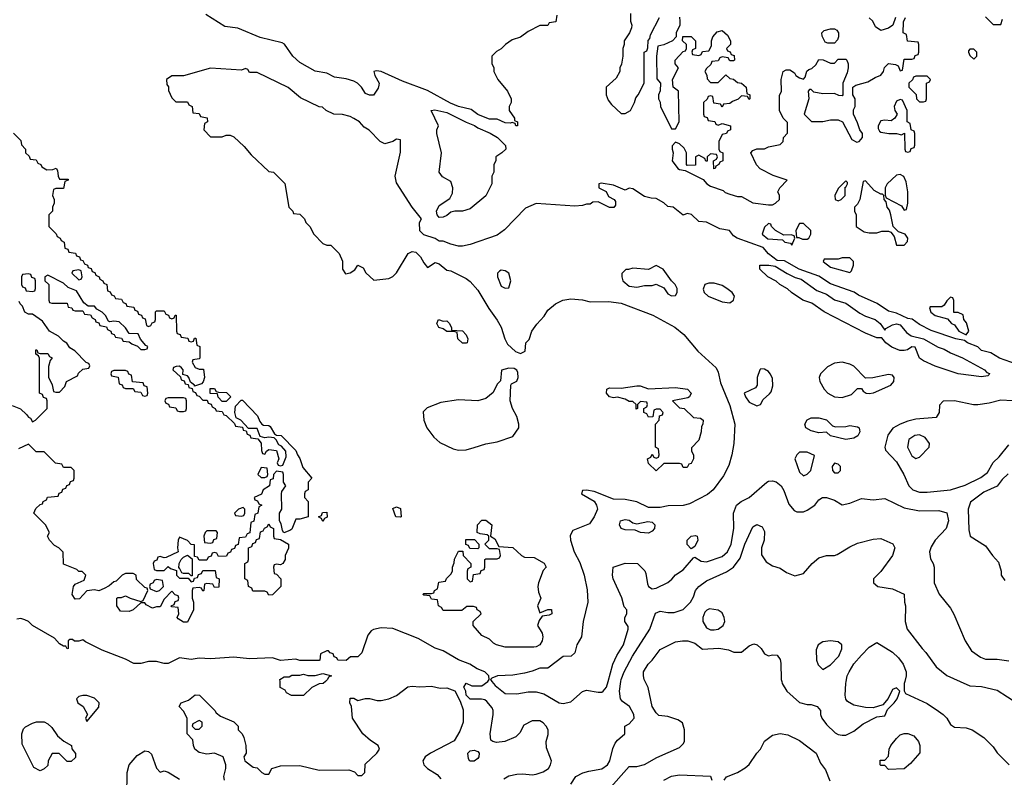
# Model space of a CAD drawing. Header units: inches. Extents: x 2348341 to 2479810, y 460419 to 613669.
# Tile 332 of 656: x 2371684 to 2376767, y 559505 to 563418. Entities that reach past the tile are written whole.
import ezdxf

# ---------------------------------------------------------------- set-up
doc = ezdxf.new("R2010")
doc.units = ezdxf.units.IN
doc.header["$MEASUREMENT"] = 0
doc.layers.add('C3575', color=7, linetype='Continuous')
doc.layers.add('C3576', color=7, linetype='Continuous')

msp = doc.modelspace()

# ---------------------------------------------------------------- linework, layer by layer
at = {"layer": 'C3575', "color": 2}
for points, elevation in [([(2372742, 559490), (2372738, 559510), (2372748, 559550), (2372748, 559570), (2372735.3, 559610), (2372690, 559629), (2372650, 559625.2), (2372610, 559634), (2372589.2, 559650), (2372581.2, 559670), (2372578, 559698), (2372548, 559730), (2372548, 559810), (2372530, 559846), (2372508, 559870), (2372518, 559890), (2372556, 559904), (2372590, 559930.6), (2372612, 559930), (2372691.3, 559850), (2372698, 559838), (2372721, 559821), (2372790, 559792), (2372812, 559770), (2372812, 559750), (2372832, 559730), (2372842, 559710), (2372851.3, 559670), (2372854, 559630), (2372842, 559610), (2372846, 559590), (2372890, 559558), (2372910, 559554), (2372934, 559530), (2372950, 559522), (2372970, 559522), (2372986, 559550), (2373030, 559564.7), (2373130, 559566.8), (2373230, 559542.8), (2373383.6, 559543.6), (2373412.7, 559532.7), (2373430, 559514), (2373450, 559514), (2373466, 559530), (2373467.3, 559572.7), (2373528.7, 559630), (2373542, 559650), (2373535.3, 559670), (2373494.8, 559694.8), (2373455.3, 559730), (2373402, 559810), (2373398, 559870), (2373388, 559890), (2373390, 559914), (2373410, 559914), (2373430, 559902), (2373470, 559912), (2373490, 559912), (2373530, 559901), (2373550, 559901), (2373590, 559910.7), (2373630, 559928), (2373687.5, 559972.5), (2373710, 559976.3), (2373750, 559972.4), (2373810, 559976.3), (2373855.1, 559964.9), (2373890, 559966.8), (2373930, 559952), (2373958.8, 559898.8), (2373974, 559854), (2373973, 559790), (2373956.7, 559743.3), (2373927.1, 559692.9), (2373804.7, 559630), (2373778, 559610), (2373766, 559590), (2373771.3, 559570), (2373790, 559551.3), (2373839.8, 559519.8), (2373858, 559498)], 102), ([(2373262.9, 560000), (2373250.9, 559989.1), (2373230, 559988.7), (2373191.6, 559968.4), (2373150, 559928), (2373088, 559928), (2373062, 559942), (2373054.6, 559954.6), (2373028.4, 559968.4), (2373028.1, 560000)], 102), ([(2374183.3, 559496.7), (2374210, 559512.7), (2374250, 559520.5), (2374282.5, 559522.5), (2374330, 559517.3), (2374350, 559520.7), (2374386.8, 559533.2), (2374414, 559550), (2374425.2, 559570), (2374429, 559590), (2374403.1, 559656.9), (2374402, 559690), (2374413.2, 559726.8), (2374412.7, 559750), (2374402.7, 559770), (2374387.2, 559787.2), (2374370, 559796), (2374330, 559796), (2374286.4, 559773.6), (2374265.8, 559734.2), (2374246, 559714), (2374189.3, 559689.3), (2374145.2, 559685.2), (2374126, 559690), (2374116.4, 559696.4), (2374112.7, 559730), (2374129, 559829), (2374128.7, 559850), (2374123.1, 559863.1), (2374096.5, 559896.5), (2374084.7, 559904.7), (2374069.1, 559909.1), (2374009, 559909), (2373988.7, 559928.7), (2373988, 559950), (2373978, 559970), (2373990, 559992), (2374018, 559978), (2374070, 559978), (2374100.4, 559999.6), (2374100.7, 560000)], 102), ([(2374122.4, 560000), (2374139.6, 559979.6), (2374190, 559938), (2374250, 559936), (2374310, 559946.8), (2374350, 559946), (2374390, 559936), (2374470, 559890.6), (2374490, 559885.5), (2374530, 559895.5), (2374590, 559947.7), (2374610, 559955.5), (2374670, 559944.9), (2374690, 559944.9), (2374697.2, 559950), (2374713.6, 559970), (2374721.6, 560000)], 102), ([(2374529, 559470), (2374555.3, 559510), (2374591.9, 559528.1), (2374622.7, 559537.3), (2374690, 559548), (2374718, 559570), (2374731.6, 559590), (2374746.5, 559653.5), (2374758.3, 559681.7), (2374770, 559697.3), (2374808.7, 559730), (2374808, 559770), (2374830, 559781), (2374856, 559810), (2374855.1, 559830), (2374833.2, 559870), (2374796, 559896), (2374785.2, 559910), (2374781.6, 559950), (2374788.4, 560000)], 98), ([(2374721.6, 559438.4), (2374830, 559561), (2374870, 559560.7), (2374910, 559570.6), (2374973.4, 559606.6), (2375090, 559658.8), (2375110, 559678), (2375116, 559690), (2375116, 559750), (2375106, 559786), (2375082.7, 559802.7), (2375030, 559819.3), (2374984, 559824), (2374970, 559838), (2374949.2, 559870), (2374929.4, 559969.4), (2374914, 560000)], 94), ([(2375618.5, 560000), (2375621, 559990), (2375644.7, 559950), (2375710, 559891), (2375750, 559881), (2375770, 559881), (2375802, 559870), (2375818, 559850), (2375818, 559830), (2375824.7, 559810), (2375850, 559778), (2375894.4, 559734.4), (2375910, 559726), (2375930, 559722.8), (2375950, 559722.8), (2375990, 559744), (2376038.9, 559781.1), (2376110, 559818), (2376150, 559822), (2376164, 559856), (2376199, 559890), (2376214, 559910), (2376222, 559930), (2376228, 559950), (2376210, 559968), (2376190, 559958), (2376167.7, 559912.3), (2376141, 559879), (2376090, 559864), (2376050, 559865.2), (2375990, 559877.2), (2375957.2, 559897.2), (2375949.3, 559909.3), (2375945.2, 559930), (2375949.5, 559990), (2375951.1, 560000)], 94), ([(2376253.5, 560000), (2376251, 559990), (2376251.1, 559951.1), (2376258, 559938), (2376370, 559886), (2376427.1, 559847.1), (2376451.3, 559830), (2376470.6, 559810.6), (2376490, 559778), (2376510, 559764.7), (2376570, 559761), (2376602, 559750), (2376662, 559710), (2376710, 559662), (2376730, 559632), (2376792, 559570)], 94), ([(2376539.2, 560000), (2376590, 559977.3), (2376650, 559974.8), (2376730, 559956), (2376890, 559852)], 98), ([(2375322, 559490), (2375332.9, 559507.1), (2375390, 559530.5), (2375430, 559553.4), (2375450, 559570.7), (2375489.4, 559630), (2375509.3, 559650), (2375530, 559691.3), (2375570, 559722), (2375610, 559731.3), (2375650, 559724.7), (2375710, 559694.8), (2375796, 559630), (2375818.8, 559578.8), (2375844.5, 559544.5), (2375867.1, 559487.1)], 90), ([(2372238, 559410), (2372239, 559530), (2372248.9, 559568.9), (2372290, 559618), (2372330, 559642), (2372350, 559638), (2372365.4, 559625.4), (2372390, 559552), (2372410, 559532), (2372430, 559538), (2372450, 559531.3), (2372510, 559494.8)], 102), ([(2375010, 559491), (2375049.4, 559510.6), (2375090, 559517.3), (2375250, 559511.3), (2375258, 559490)], 90)]:
    msp.add_lwpolyline(points, dxfattribs=dict(at, elevation=elevation))
for points, elevation in [([(2372030, 559928), (2372010, 559928), (2371990, 559922), (2371978, 559910), (2371984.7, 559890), (2372012, 559870), (2372034, 559830), (2372024.7, 559810), (2372030, 559794), (2372092.5, 559867.5), (2372095.3, 559890), (2372070, 559914)], 106), ([(2371930, 559586), (2371887.3, 559627.3), (2371852.7, 559627.3), (2371832, 559590), (2371830, 559566), (2371810, 559548), (2371790, 559538), (2371756.4, 559556.4), (2371696.4, 559676.4), (2371695.3, 559730), (2371704.7, 559755.3), (2371714.6, 559765.4), (2371750, 559784.7), (2371771.6, 559791.6), (2371810, 559792), (2371830, 559782), (2371850, 559762), (2371879.6, 559719.6), (2371911.6, 559691.6), (2371952, 559670), (2371952.7, 559652.7), (2371972.7, 559627.3), (2371972.7, 559607.3), (2371950, 559586)], 102), ([(2372610, 559798), (2372578, 559782), (2372574, 559770), (2372590, 559754), (2372610, 559754), (2372626, 559770), (2372626, 559790)], 102), ([(2376170, 559546), (2376150, 559566), (2376130, 559566), (2376126, 559570), (2376126, 559594), (2376150, 559594), (2376170, 559614), (2376173.2, 559650), (2376181.2, 559670), (2376210, 559706), (2376230, 559724.7), (2376250, 559731.3), (2376270, 559731.3), (2376299.8, 559719.8), (2376324.7, 559690), (2376331.3, 559670), (2376331.1, 559631.1), (2376283.6, 559576.4), (2376250, 559548)], 90), ([(2374008.4, 559588.4), (2374000.4, 559600.4), (2373998, 559630), (2374010, 559642), (2374030, 559644.7), (2374050, 559638), (2374056, 559630), (2374054.8, 559610), (2374050, 559602), (2374030, 559588.7)], 102)]:
    msp.add_lwpolyline(points, close=True, dxfattribs=dict(at, elevation=elevation))
at = {"layer": 'C3576', "color": 2}
for points, elevation in [([(2374458, 563442), (2374452.7, 563407.3), (2374418, 563402), (2374410, 563388), (2374370, 563388), (2374310, 563358), (2374270, 563328.7), (2374226.4, 563313.6), (2374192, 563290), (2374170, 563268), (2374145.4, 563254.6), (2374122, 563230), (2374122, 563190), (2374131.6, 563171.6), (2374132, 563150), (2374152, 563110), (2374202, 563050), (2374222, 563010), (2374222, 562990), (2374212, 562970), (2374212, 562950), (2374238, 562910), (2374238, 562898), (2374254, 562890), (2374254, 562870), (2374246, 562870), (2374242, 562882), (2374227.3, 562887.3), (2374216.9, 562883.1), (2374190, 562886), (2374150, 562905.2), (2374110, 562905.1), (2374095.3, 562910), (2374050, 562929.3), (2374015.4, 562955.4), (2373949.6, 562969.6), (2373907.6, 562987.6), (2373790, 563052.3), (2373660.5, 563100.5), (2373550, 563151.5), (2373525.8, 563154.2), (2373512, 563150), (2373517.3, 563130), (2373540.7, 563090), (2373539.1, 563080.9), (2373534.4, 563065.6), (2373510.7, 563029.3), (2373490, 563028.7), (2373470, 563038), (2373449.2, 563070), (2373429, 563090), (2373410, 563100.9), (2373370, 563112.7), (2373310, 563122), (2373270, 563142.9), (2373210, 563152.3), (2373130, 563197), (2373094.5, 563230), (2373051.2, 563291.2), (2373039.1, 563299.1), (2372925.6, 563325.6), (2372810, 563374), (2372742.9, 563382.9), (2372645.6, 563445.6)], 98), ([(2374838, 563450), (2374838, 563410), (2374844.7, 563390), (2374843.6, 563376.4), (2374832, 563350), (2374804.7, 563310), (2374804.7, 563290), (2374798, 563270), (2374798, 563230), (2374791.6, 563188.4), (2374782, 563170), (2374782, 563150), (2374763.6, 563116.4), (2374712, 563070), (2374712, 563030), (2374722, 563002), (2374739.6, 562979.6), (2374790, 562934), (2374810, 562934), (2374838, 562950), (2374858, 562990), (2374864.7, 563015.3), (2374878, 563030), (2374908, 563090), (2374908, 563250), (2374922, 563258), (2374927.3, 563272.7), (2374928.4, 563311.6), (2374938, 563322), (2374940.4, 563339.6), (2374988, 563430)], 102), ([(2375090.9, 563430.9), (2375092, 563410), (2375092, 563390), (2375074, 563350), (2375074, 563330), (2375054, 563310), (2375010, 563288), (2374978, 563282), (2374972, 563230), (2374972.7, 563112.7), (2374992, 563090), (2374991.6, 563051.6), (2374982, 563030), (2374982, 563010), (2374991.6, 562991.6), (2374992, 562970), (2375050, 562854), (2375070, 562854), (2375088.4, 562891.6), (2375086, 563050), (2375058, 563070), (2375054, 563110), (2375086, 563170), (2375068, 563190), (2375068, 563210), (2375110, 563254), (2375122, 563258), (2375126, 563270), (2375126, 563290), (2375106, 563310), (2375108, 563332), (2375151.6, 563331.6), (2375174, 563310), (2375174, 563270), (2375158, 563262), (2375154, 563250), (2375158, 563238), (2375190, 563234), (2375202, 563238), (2375210, 563254), (2375242, 563258), (2375256.4, 563283.6), (2375255.3, 563310), (2375262, 563330), (2375284.7, 563355.3), (2375310, 563362), (2375338, 563338), (2375354, 563310), (2375354, 563290), (2375334, 563270), (2375338, 563258), (2375352.7, 563252.7), (2375358, 563238), (2375372.7, 563232.7), (2375374, 563210), (2375370, 563206), (2375350, 563206), (2375342, 563222), (2375310, 563226), (2375298, 563222), (2375290, 563206), (2375258, 563202), (2375252.7, 563187.3), (2375230, 563166), (2375222, 563150), (2375231.6, 563131.6), (2375232.7, 563112.7), (2375250, 563094), (2375290, 563094), (2375330, 563134), (2375350, 563114), (2375370, 563112), (2375390, 563094), (2375411.1, 563091.1), (2375434, 563070), (2375438, 563038), (2375454, 563030), (2375454, 563010), (2375450, 563006), (2375442, 563022), (2375410, 563026), (2375392.7, 563007.3), (2375363.6, 562996.4), (2375350, 562986), (2375318, 562982), (2375310, 562966), (2375302, 562982), (2375267.3, 562987.3), (2375262, 563022), (2375250, 563026), (2375238, 563022), (2375232.7, 563007.3), (2375214, 562990), (2375214, 562930), (2375218, 562918), (2375232.7, 562912.7), (2375238, 562898), (2375272.7, 562892.7), (2375278, 562878), (2375290, 562874), (2375310, 562882), (2375354, 562870), (2375354, 562850), (2375338, 562842), (2375334, 562830), (2375310, 562826), (2375294, 562790), (2375294, 562750), (2375298, 562738), (2375314, 562730), (2375314, 562690), (2375298, 562682), (2375294, 562670), (2375278, 562662), (2375274, 562650), (2375267.3, 562647.3), (2375266, 562690), (2375282, 562698), (2375286, 562710), (2375282, 562722), (2375250, 562726), (2375234, 562710), (2375232.7, 562687.3), (2375227.3, 562687.3), (2375222, 562702), (2375190, 562718), (2375174, 562710), (2375172.7, 562667.3), (2375130, 562666), (2375126, 562670), (2375126, 562730), (2375115.3, 562755.3), (2375090, 562778), (2375070, 562786), (2375052.7, 562767.3), (2375052, 562750), (2375058, 562730), (2375052, 562690), (2375082, 562650), (2375090, 562644.7), (2375119.6, 562639.6), (2375212.7, 562592.7), (2375232, 562570), (2375250, 562558), (2375316, 562536), (2375326.4, 562526.4), (2375350, 562518), (2375390, 562506), (2375410, 562504.7), (2375470, 562472), (2375550, 562462), (2375570, 562462), (2375586, 562470), (2375606, 562490), (2375606, 562510), (2375598, 562530), (2375608, 562550), (2375646, 562590), (2375573.6, 562613.6), (2375507.3, 562647.3), (2375488.4, 562668.4), (2375458, 562730), (2375470, 562742), (2375490, 562752), (2375530, 562752), (2375550, 562762), (2375610, 562774), (2375626, 562790), (2375628, 562810), (2375647.3, 562832.7), (2375647.3, 562887.3), (2375626, 562910), (2375606, 562950), (2375607.3, 563027.3), (2375618, 563050), (2375615.3, 563110), (2375626, 563150), (2375640.4, 563159.6), (2375659.6, 563159.6), (2375683.6, 563143.6), (2375692, 563130), (2375710, 563118), (2375730, 563112), (2375739, 563121), (2375748, 563152), (2375758, 563162), (2375773.6, 563166.4), (2375794.6, 563185.4), (2375810, 563212), (2375831.6, 563211.6), (2375870, 563194), (2375890, 563194), (2375910, 563214), (2375950, 563214), (2375954, 563210), (2375962, 563190), (2375962, 563170), (2375956.9, 563143.1), (2375934, 563090), (2375934, 563030), (2375930, 563026), (2375912.7, 563027.3), (2375890, 563038), (2375830, 563035.3), (2375784, 563044), (2375770, 563058), (2375762, 563058), (2375754, 563050), (2375758, 563010), (2375734, 562930), (2375772.7, 562892.7), (2375830, 562892), (2375870, 562902), (2375910, 562902), (2375931.3, 562891.3), (2375979.6, 562799.6), (2376005.4, 562785.4), (2376018, 562790), (2376035.3, 562810), (2376035.3, 562830), (2376022, 562850), (2376010, 562886), (2375988, 562930), (2375988, 562952), (2375998, 562970), (2375998, 563010), (2375986, 563030), (2375986, 563070), (2376000.4, 563079.6), (2376063.1, 563096.9), (2376100.2, 563119.8), (2376130, 563131.3), (2376144, 563150), (2376149.1, 563170.9), (2376170, 563191.3), (2376206.4, 563186.4), (2376219.8, 563179.8), (2376230, 563154), (2376242, 563158), (2376250, 563214), (2376290, 563214), (2376302, 563218), (2376307.3, 563232.7), (2376322, 563238), (2376326, 563250), (2376326, 563290), (2376322, 563302), (2376267.3, 563307.3), (2376262, 563342), (2376246, 563350), (2376247.3, 563407.3), (2376258, 563430)], 102), ([(2376206, 563430), (2376192, 563390), (2376170, 563374), (2376130, 563362), (2376102, 563382), (2376088.7, 563410), (2376070, 563428.7)], 102), ([(2376670, 563434), (2376710, 563394), (2376750, 563394), (2376758, 563422)], 102), ([(2376830, 561639.3), (2376742, 561670), (2376698.4, 561698.4), (2376650, 561709.4), (2376630, 561729.2), (2376578, 561750), (2376562, 561762), (2376518, 561770), (2376390, 561812.3), (2376330, 561843.7), (2376291.5, 561871.5), (2376270, 561874.5), (2376210, 561902.7), (2376170, 561913.2), (2376111.9, 561951.9), (2376015.5, 561995.5), (2375991.7, 562011.7), (2375870, 562054), (2375810, 562093.2), (2375709, 562129), (2375632.5, 562172.5), (2375595.3, 562175.3), (2375549.2, 562209.2), (2375522, 562242), (2375389.1, 562289.1), (2375370, 562302), (2375349.1, 562329.1), (2375298, 562338), (2375230, 562373.2), (2375190, 562375.3), (2375152.3, 562412.3), (2375130, 562417.2), (2375109.2, 562409.2), (2375058, 562450), (2375030, 562454), (2375010, 562473.2), (2374970, 562495.3), (2374943.6, 562496.4), (2374910, 562506), (2374850, 562545.2), (2374830, 562548.7), (2374810, 562538), (2374750, 562564), (2374685.4, 562574.6), (2374674, 562570), (2374674, 562550), (2374711.1, 562531.1), (2374724.7, 562504.7), (2374754, 562490), (2374759.6, 562479.6), (2374759.6, 562460.4), (2374751.6, 562448.4), (2374730, 562448), (2374670, 562478), (2374643.6, 562476.4), (2374630, 562466), (2374610, 562466), (2374590, 562458), (2374550, 562455.3), (2374350, 562469.3), (2374295.9, 562444.1), (2374187.5, 562332.5), (2374150, 562305.2), (2374010, 562257.2), (2373970, 562249), (2373950, 562249), (2373910, 562259), (2373870, 562275.3), (2373850, 562275.3), (2373830, 562288.7), (2373770, 562308), (2373750, 562328), (2373748, 562370), (2373758, 562390), (2373709.6, 562449.6), (2373630, 562575.3), (2373622.9, 562610), (2373650, 562734), (2373650, 562798), (2373630, 562802), (2373610.7, 562789.3), (2373570, 562778), (2373546, 562790), (2373488.4, 562848.4), (2373463.1, 562863.1), (2373438, 562890), (2373410, 562908), (2373390, 562918), (2373350, 562928), (2373306, 562930), (2373266, 562950), (2373247.3, 562967.3), (2373230, 562968), (2373134.6, 563014.6), (2373070, 563068), (2372910, 563146), (2372870, 563146), (2372862, 563162), (2372850, 563166), (2372830, 563158), (2372670, 563168.7), (2372530, 563128), (2372470, 563128), (2372442, 563110), (2372443.6, 563083.6), (2372451.6, 563071.6), (2372452.7, 563052.7), (2372470, 563014), (2372490, 562994), (2372550, 562994), (2372558, 562978), (2372574, 562970), (2372578, 562938), (2372610, 562934), (2372618, 562918), (2372652, 562912), (2372654, 562890), (2372638, 562882), (2372634, 562850), (2372670, 562814), (2372730, 562814), (2372750, 562822), (2372770, 562822), (2372790, 562814), (2372843.6, 562763.6), (2372879.6, 562719.6), (2372970, 562634), (2372994, 562630), (2373052.7, 562572.7), (2373074, 562450), (2373094, 562430), (2373098, 562418), (2373130, 562414), (2373154, 562390), (2373162, 562370), (2373182, 562350), (2373202, 562310), (2373250, 562262), (2373270, 562254), (2373290, 562254), (2373334, 562210), (2373351.1, 562171.1), (2373351.3, 562130), (2373366, 562106), (2373390, 562111.3), (2373413.6, 562126.4), (2373430, 562151.3), (2373456.9, 562136.9), (2373471.6, 562111.6), (2373512.7, 562072.7), (2373590, 562081), (2373610, 562091.3), (2373630, 562111.3), (2373690, 562211.3), (2373710, 562221), (2373730, 562218), (2373753.7, 562193.7), (2373770, 562162), (2373790, 562138), (2373830, 562164.7), (2373850, 562158), (2373890, 562124.7), (2373910, 562121), (2373990, 562081), (2374010, 562066), (2374050, 562021), (2374106.9, 561926.9), (2374150, 561866), (2374170.5, 561830), (2374188.2, 561770), (2374203.1, 561743.1), (2374244.7, 561704.7), (2374270, 561694), (2374293.6, 561706.4), (2374298, 561750), (2374313.6, 561766.4), (2374328.7, 561810), (2374353.6, 561846.4), (2374392.5, 561887.5), (2374410, 561918), (2374450, 561951), (2374488, 561970), (2374530, 561977.3), (2374590, 561970.7), (2374630, 561960.7), (2374723.5, 561963.5), (2374790, 561953.4), (2374952.1, 561892.1), (2375066.8, 561830), (2375112.5, 561792.5), (2375185.7, 561705.7), (2375280.3, 561620.3), (2375290, 561598), (2375302, 561542), (2375350, 561426), (2375376, 561330), (2375370.4, 561230), (2375360.4, 561170), (2375344.8, 561115.2), (2375317.5, 561062.5), (2375263.8, 560990), (2375234.5, 560965.5), (2375142.8, 560917.2), (2375110, 560908.3), (2375032.4, 560907.6), (2374990, 560899.5), (2374930, 560899.5), (2374870, 560927.6), (2374810, 560939.6), (2374750, 560942), (2374650, 560982), (2374610, 560988), (2374590, 560986), (2374584.7, 560970), (2374650.7, 560930.7), (2374662.8, 560910), (2374666.8, 560890), (2374650.7, 560850), (2374625.8, 560814.2), (2374539.6, 560780.4), (2374526, 560754), (2374527.3, 560730), (2374547.3, 560670), (2374575.2, 560615.2), (2374598.8, 560550), (2374613.7, 560473.7), (2374617.3, 560410), (2374594, 560310), (2374584.7, 560230), (2374561, 560190), (2374550, 560148.7), (2374531.3, 560130), (2374490, 560128.7), (2374410.7, 560069.3), (2374370, 560069.2), (2374330, 560052.7), (2374290, 560043.7), (2374230, 560033.2), (2374151.3, 560028.7), (2374122, 560018), (2374114, 560010), (2374122.4, 560000)], 102), ([(2371652.7, 562832.7), (2371690, 562794), (2371692.7, 562772.7), (2371714, 562750), (2371714, 562730), (2371732.7, 562712.7), (2371738, 562698), (2371770, 562694), (2371778, 562678), (2371794, 562670), (2371798, 562658), (2371823.6, 562643.6), (2371855.3, 562644.7), (2371872, 562652), (2371879.6, 562639.6), (2371882, 562610), (2371890, 562594), (2371934, 562594), (2371934, 562590), (2371918, 562582), (2371910, 562546), (2371870, 562546), (2371858, 562542), (2371854, 562510), (2371862, 562490), (2371862, 562470), (2371854, 562450), (2371854, 562430), (2371834, 562410), (2371834, 562350), (2371872.7, 562312.7), (2371878, 562298), (2371894, 562290), (2371898, 562278), (2371914, 562270), (2371918, 562238), (2371932.7, 562232.7), (2371938, 562218), (2371972.7, 562212.7), (2371978, 562198), (2371992.7, 562192.7), (2371998, 562178), (2372010, 562174), (2372018, 562158), (2372034, 562150), (2372038, 562138), (2372052.7, 562132.7), (2372058, 562118), (2372072.7, 562112.7), (2372078, 562098), (2372094, 562090), (2372098, 562078), (2372114, 562070), (2372118, 562058), (2372134, 562050), (2372138, 562018), (2372152, 562012), (2372158, 561998), (2372172.7, 561992.7), (2372178, 561978), (2372210, 561974), (2372218, 561958), (2372232.7, 561952.7), (2372238, 561938), (2372272.7, 561932.7), (2372278, 561918), (2372292.7, 561912.7), (2372298, 561898), (2372312.7, 561892.7), (2372318, 561878), (2372332.7, 561872.7), (2372338, 561838), (2372350, 561834), (2372362, 561838), (2372367.3, 561852.7), (2372382, 561858), (2372386, 561870), (2372386, 561910), (2372390, 561914), (2372430, 561914), (2372438, 561898), (2372452.7, 561892.7), (2372458, 561878), (2372470, 561874), (2372482, 561878), (2372487.3, 561892.7), (2372492.7, 561892.7), (2372494, 561810), (2372498, 561798), (2372512.7, 561792.7), (2372518, 561778), (2372552.7, 561772.7), (2372558, 561758), (2372570, 561754), (2372582, 561758), (2372587.3, 561772.7), (2372592.7, 561772.7), (2372598, 561738), (2372614, 561730), (2372614, 561670), (2372610, 561666), (2372578, 561662), (2372574, 561650), (2372590, 561622), (2372610, 561614), (2372632.7, 561612.7), (2372638, 561570), (2372632, 561548), (2372622, 561538), (2372586, 561526), (2372586, 561530), (2372566, 561546), (2372558, 561570), (2372550, 561578), (2372526, 561586), (2372528, 561610), (2372520.4, 561620.4), (2372510, 561628), (2372492.7, 561627.3), (2372478, 561622), (2372474, 561610), (2372514, 561574), (2372518, 561558), (2372532.7, 561552.7), (2372538, 561538), (2372554, 561534), (2372558, 561518), (2372574, 561514), (2372578, 561498), (2372592, 561492), (2372598, 561478), (2372610, 561474), (2372630, 561454), (2372652.7, 561452.7), (2372658, 561438), (2372672, 561432), (2372678, 561418), (2372694, 561410), (2372698, 561398), (2372730, 561394), (2372738, 561378), (2372750, 561374), (2372792.7, 561332.7), (2372798, 561318), (2372834, 561314), (2372838, 561298), (2372854, 561294), (2372858, 561278), (2372872.7, 561272.7), (2372878, 561258), (2372914, 561254), (2372931.6, 561231.6), (2372932.7, 561192.7), (2372938, 561178), (2372950, 561174), (2372958, 561190), (2372970, 561198), (2373010, 561194), (2373022, 561150), (2373014, 561130), (2373018, 561118), (2373030, 561114), (2373042, 561118), (2373060.4, 561159.6), (2373058, 561190), (2373035.3, 561215.3), (2373022, 561222), (2373008.4, 561248.4), (2372998, 561258), (2372970, 561262), (2372950, 561258), (2372926, 561266), (2372910, 561306), (2372866, 561306), (2372826, 561350), (2372802, 561362), (2372795.3, 561390), (2372798, 561422), (2372827.3, 561452.7), (2372834, 561454), (2372912.7, 561372.7), (2372923.6, 561343.6), (2372934, 561330), (2372943.6, 561323.6), (2372970, 561322), (2372976.9, 561316.9), (2372999.6, 561279.6), (2373010, 561272), (2373034, 561270), (2373110, 561194), (2373118, 561170), (2373131, 561151), (2373146, 561106), (2373192, 561050), (2373174, 561030), (2373174, 560990), (2373158, 560982), (2373154, 560970), (2373154, 560950), (2373174, 560930), (2373174, 560850), (2373130, 560838), (2373110, 560838), (2373090, 560786), (2373079.6, 560780.4), (2373047.3, 560767.3), (2373040.4, 560780.4), (2373034.6, 560814.6), (2373026, 560830), (2373026, 560870), (2373038, 560890), (2373035.3, 560970), (2373038, 560982), (2373058, 561010), (2373046, 561030), (2373046, 561070), (2373042, 561082), (2373010, 561086), (2372994, 561070), (2372992.7, 561047.3), (2372978, 561042), (2372974, 561010), (2372942, 560990), (2372932.7, 560967.3), (2372894, 560950), (2372898, 560938), (2372912.7, 560932.7), (2372918, 560918), (2372934, 560910), (2372918, 560902), (2372914, 560870), (2372898, 560862), (2372892.7, 560827.3), (2372878, 560822), (2372872.7, 560767.3), (2372858, 560762), (2372850, 560746), (2372818, 560742), (2372812.7, 560707.3), (2372798, 560702), (2372792.7, 560687.3), (2372778, 560682), (2372772.7, 560667.3), (2372758, 560662), (2372752.7, 560647.3), (2372710, 560646), (2372702, 560662), (2372690, 560666), (2372678, 560662), (2372672.7, 560647.3), (2372658, 560642), (2372650, 560626), (2372610, 560626), (2372602, 560642), (2372586, 560646), (2372586, 560706), (2372570, 560708), (2372550, 560728), (2372510, 560746), (2372502, 560730), (2372498.8, 560690), (2372502, 560670), (2372439.6, 560640.4), (2372430, 560638), (2372410, 560646), (2372398, 560642), (2372392.7, 560627.3), (2372378, 560622), (2372374, 560610), (2372378, 560578), (2372390, 560574), (2372430, 560574), (2372450, 560594), (2372463.6, 560583.6), (2372494, 560574), (2372494, 560550), (2372510, 560534), (2372554, 560534), (2372570, 560514), (2372582, 560518), (2372586, 560534), (2372602, 560538), (2372607.3, 560552.7), (2372622, 560558), (2372630, 560574), (2372692.7, 560572.7), (2372698, 560538), (2372714, 560530), (2372712.7, 560487.3), (2372690, 560486), (2372682, 560502), (2372650, 560506), (2372638, 560502), (2372634, 560470), (2372630, 560466), (2372622, 560482), (2372610, 560486), (2372578, 560482), (2372574, 560470), (2372574, 560430), (2372582, 560410), (2372582, 560370), (2372550, 560306), (2372530, 560306), (2372503.1, 560323.1), (2372498, 560330), (2372506, 560350), (2372502, 560382), (2372470, 560386), (2372466, 560390), (2372482, 560398), (2372487.3, 560412.7), (2372502, 560418), (2372506, 560430), (2372502, 560442), (2372487.3, 560447.3), (2372470, 560466), (2372430, 560426), (2372410, 560386), (2372390, 560386), (2372370, 560378), (2372336.4, 560396.4), (2372330, 560406), (2372310, 560406), (2372270.7, 560369.3), (2372250, 560362), (2372204, 560364), (2372186, 560390), (2372186, 560430), (2372190, 560434), (2372210, 560434), (2372230, 560442), (2372254, 560430), (2372310, 560414), (2372322, 560418), (2372346, 560470), (2372342, 560482), (2372330, 560486), (2372287.3, 560527.3), (2372286, 560550), (2372270, 560558), (2372230, 560558), (2372214, 560550), (2372182, 560518), (2372170, 560515.3), (2372145.4, 560494.6), (2372119.6, 560480.4), (2372092, 560468), (2372070, 560473.2), (2372030, 560468.7), (2371992.7, 560427.3), (2371970, 560426), (2371955.3, 560450), (2371962, 560490), (2371970, 560502), (2372016.5, 560523.5), (2372026, 560550), (2372007.3, 560567.3), (2371990, 560568), (2371979, 560579), (2371910, 560606), (2371908, 560668), (2371886, 560690), (2371863.1, 560703.1), (2371838, 560730), (2371828, 560750), (2371838, 560770), (2371818, 560810), (2371758, 560870), (2371767.3, 560892.7), (2371790, 560914), (2371802, 560918), (2371806, 560930), (2371822, 560938), (2371827.3, 560952.7), (2371882, 560958), (2371887.3, 560972.7), (2371902, 560978), (2371907.3, 560992.7), (2371922, 560998), (2371927.3, 561012.7), (2371942, 561018), (2371947.3, 561032.7), (2371962, 561038), (2371966, 561050), (2371966, 561090), (2371950, 561106), (2371910, 561106), (2371902, 561122), (2371868.4, 561128.4), (2371810, 561186), (2371770, 561186), (2371730, 561226), (2371678.5, 561201.5)], 98), ([(2371646, 561426), (2371688.2, 561408.2), (2371719.8, 561379.8), (2371730, 561364.7), (2371739.8, 561359.8), (2371750, 561342), (2371766, 561350), (2371826, 561410), (2371826, 561450), (2371822, 561462), (2371807.3, 561467.3), (2371802, 561482), (2371786, 561490), (2371786, 561670), (2371782, 561682), (2371768, 561690), (2371767.3, 561712.7), (2371772.7, 561712.7), (2371778, 561698), (2371790, 561694), (2371830, 561694), (2371838, 561678), (2371851.6, 561671.6), (2371842, 561658), (2371832.7, 561627.3), (2371832.7, 561572.7), (2371851.6, 561531.6), (2371858, 561498), (2371870, 561494), (2371890, 561494), (2371916.4, 561523.6), (2371926, 561550), (2371982, 561578), (2371987.3, 561592.7), (2372010, 561614), (2372042, 561618), (2372046, 561630), (2372042, 561642), (2372027.3, 561647.3), (2371968.4, 561708.4), (2371943.1, 561723.1), (2371928.4, 561748.4), (2371910, 561758), (2371884, 561784), (2371838, 561810), (2371802, 561862), (2371750, 561898), (2371730, 561898), (2371710, 561908), (2371698, 561938), (2371686, 561950), (2371682, 561962)], 98), ([(2376810, 561449), (2376750, 561453.2), (2376690, 561437.2), (2376630, 561429), (2376609.1, 561429.1), (2376510, 561449), (2376452, 561448), (2376432.7, 561427.3), (2376431.1, 561388.9), (2376416, 561364), (2376310, 561354.5), (2376270, 561345.1), (2376230.3, 561329.7), (2376192.2, 561307.8), (2376166.9, 561273.1), (2376150.9, 561210.9), (2376154.8, 561194.8), (2376210, 561134.8), (2376248, 561070), (2376274, 561010), (2376296, 560990), (2376330, 560978), (2376370, 560978), (2376490, 560990.5), (2376565.8, 561014.2), (2376646.3, 561053.7), (2376680.2, 561079.8), (2376710, 561131.3), (2376740.2, 561159.8), (2376790, 561222)], 106), ([(2376787.9, 561072.1), (2376756.8, 561043.2), (2376730, 561009.2), (2376661.6, 560978.4), (2376593, 560927), (2376581.6, 560890), (2376584, 560784), (2376591, 560751), (2376670, 560701), (2376706, 560650), (2376736.8, 560616.8), (2376751.3, 560570), (2376752, 560550), (2376770, 560522)], 106), ([(2374721.6, 560000), (2374745.6, 560090), (2374766.6, 560133.4), (2374802, 560190), (2374826, 560270), (2374824.7, 560284.7), (2374808.7, 560310), (2374808.7, 560330), (2374818, 560350), (2374818, 560370), (2374805.2, 560385.2), (2374792.5, 560432.5), (2374748.7, 560530), (2374744, 560550), (2374748, 560590), (2374810, 560611.3), (2374874, 560610), (2374910.9, 560570.9), (2374917.3, 560557.3), (2374924.5, 560504.5), (2374930.8, 560490.8), (2374950, 560478), (2374970, 560482.8), (2375030, 560510.8), (2375051.7, 560528.3), (2375069.4, 560550.6), (2375110, 560576), (2375162, 560638), (2375170, 560642), (2375202, 560622), (2375230, 560617.3), (2375310, 560646), (2375338.4, 560670), (2375356.9, 560710), (2375371.6, 560790), (2375369.6, 560870), (2375385.1, 560910), (2375409.2, 560930), (2375450, 560950.7), (2375542, 561030), (2375550, 561034.8), (2375570, 561036), (2375590, 561030.7), (2375615.5, 561010), (2375630, 560986), (2375655.3, 560915.3), (2375682.4, 560882.4), (2375695.9, 560875.9), (2375730, 560876.3), (2375750, 560884.9), (2375789.6, 560910.4), (2375810, 560938), (2375828, 560950), (2375850, 560950.8), (2375890, 560936), (2375930, 560912), (2375970, 560921), (2376030, 560944.7), (2376090, 560938), (2376150, 560944.7), (2376250, 560896.3), (2376330, 560882), (2376430, 560884), (2376470.5, 560870.5), (2376478.8, 560830), (2376466.8, 560790), (2376410.7, 560730), (2376390, 560695.3), (2376382, 560670), (2376386.8, 560633.2), (2376400.7, 560610), (2376404.9, 560590), (2376405.5, 560510), (2376430.5, 560450.5), (2376490, 560378), (2376507.5, 560347.5), (2376564.7, 560210), (2376598, 560158), (2376645.2, 560125.2), (2376670, 560114.8), (2376730, 560116), (2376790, 560106)], 102), ([(2374788.4, 560000), (2374789.7, 560010.3), (2374805.6, 560050), (2374847.8, 560130), (2374938, 560270), (2374967.5, 560352.5), (2374990, 560364), (2375030, 560356), (2375063.1, 560356.9), (2375110, 560372), (2375148, 560410), (2375163.1, 560436.9), (2375174, 560470), (2375190, 560490.8), (2375230, 560519.1), (2375333.1, 560566.9), (2375369.6, 560590.4), (2375403.5, 560636.5), (2375427.3, 560710), (2375470, 560798), (2375490, 560811), (2375518, 560798), (2375530, 560774), (2375527.3, 560730), (2375514, 560690), (2375514.4, 560654.4), (2375537.3, 560617.3), (2375570, 560597.3), (2375610, 560586), (2375643.5, 560563.5), (2375686.4, 560546.4), (2375730, 560558), (2375775.3, 560610), (2375810, 560638), (2375849.1, 560650.9), (2375890, 560651), (2375904.7, 560655.3), (2375970, 560696), (2376010, 560714.8), (2376090, 560736), (2376130, 560738), (2376191.1, 560711.1), (2376202, 560690), (2376191, 560650), (2376130, 560568), (2376092, 560530), (2376092, 560510), (2376114, 560490), (2376190, 560478), (2376250.9, 560450.9), (2376252, 560410), (2376258, 560390), (2376256, 560310), (2376266, 560270), (2376342.8, 560170), (2376362.8, 560150), (2376415.3, 560075.3), (2376470.6, 560030.6), (2376539.2, 560000)], 98), ([(2374100.7, 560000), (2374108, 560010), (2374106, 560030), (2374086, 560050), (2374046, 560066), (2374008, 560090), (2373950, 560112.3), (2373870, 560158), (2373830, 560172), (2373742, 560222), (2373610, 560274), (2373550, 560277), (2373510.7, 560269.3), (2373498, 560262), (2373481.1, 560238.9), (2373450, 560148.7), (2373430, 560128), (2373392.7, 560127.3), (2373368.9, 560108.9), (2373326, 560110), (2373322, 560122), (2373307.3, 560127.3), (2373302, 560142), (2373287.3, 560147.3), (2373278, 560158), (2373270, 560158), (2373238, 560142), (2373234, 560110), (2373230, 560108), (2373130, 560108), (2373110, 560115.3), (2373030, 560108.7), (2372990, 560122), (2372870, 560117.2), (2372790, 560125.1), (2372670, 560117), (2372610, 560120.7), (2372570, 560113.2), (2372510, 560122.7), (2372450, 560093.2), (2372430, 560093.2), (2372390, 560102.7), (2372350, 560102.7), (2372310, 560093.2), (2372273.6, 560093.6), (2372230, 560116), (2372110, 560161.2), (2372024, 560204), (2372010, 560215.3), (2371990, 560208), (2371968, 560208), (2371956.4, 560216.4), (2371943.6, 560216.4), (2371934, 560210), (2371934, 560170), (2371930, 560168), (2371922, 560182), (2371910, 560182), (2371890, 560195.3), (2371863.2, 560223.2), (2371750, 560289.3), (2371730, 560309.2), (2371710, 560319.3), (2371690, 560325.2), (2371670, 560322)], 102), ([(2374914, 560000), (2374909, 560010), (2374904, 560030), (2374905.2, 560050), (2374929.2, 560090), (2374949.6, 560110.4), (2374990, 560166), (2375070, 560204), (2375106, 560210), (2375134, 560210), (2375170, 560198.8), (2375210, 560167.7), (2375292.8, 560172.8), (2375343.5, 560163.5), (2375370.9, 560150.9), (2375410, 560151), (2375450, 560184.7), (2375474.8, 560194.8), (2375492, 560190), (2375512, 560170), (2375530, 560142), (2375550, 560132), (2375570, 560138), (2375595.3, 560135.3), (2375610, 560114), (2375614.4, 560094.4), (2375616, 560010), (2375618.5, 560000)], 94), ([(2375951.1, 560000), (2375956, 560030), (2375966.6, 560050), (2375990, 560090.8), (2376030, 560136), (2376070, 560178), (2376110, 560202), (2376190, 560151), (2376221.4, 560121.4), (2376246, 560090), (2376261, 560050), (2376261, 560030), (2376253.5, 560000)], 94), ([(2373028.1, 560000), (2373028, 560010), (2373050, 560024.7), (2373075.3, 560024.7), (2373090, 560032), (2373130, 560032), (2373150, 560038), (2373171.6, 560031.6), (2373210, 560031.3), (2373250, 560042), (2373294, 560030), (2373278, 560022), (2373274, 560010), (2373262.9, 560000)], 102)]:
    msp.add_lwpolyline(points, dxfattribs=dict(at, elevation=elevation))
for points, elevation in [([(2375856.4, 563296.4), (2375843.1, 563303.1), (2375827.3, 563332.7), (2375826, 563350), (2375838, 563362), (2375870, 563371.3), (2375891.1, 563371.1), (2375903.6, 563363.6), (2375912, 563350), (2375912, 563330), (2375905.4, 563314.6), (2375890, 563298)], 102), ([(2376610, 563266), (2376590, 563266), (2376582, 563258), (2376582, 563250), (2376590, 563234), (2376610, 563214), (2376626, 563230), (2376626, 563250)], 102), ([(2376370, 563126), (2376310, 563126), (2376298, 563122), (2376292.7, 563107.3), (2376274, 563090), (2376274, 563070), (2376312.7, 563032.7), (2376314, 563010), (2376330, 562994), (2376350, 562994), (2376362, 562998), (2376366, 563010), (2376366, 563090), (2376382, 563098), (2376386, 563110)], 102), ([(2376230, 563006), (2376210, 562998), (2376198, 562970), (2376202, 562950), (2376214, 562930), (2376202, 562910), (2376183.6, 562896.4), (2376150, 562899), (2376130, 562895.3), (2376116, 562870), (2376116.9, 562856.9), (2376122.8, 562842.8), (2376130, 562838), (2376170.9, 562830.9), (2376211, 562831), (2376236.4, 562823.6), (2376252.7, 562832.7), (2376254, 562750), (2376258, 562738), (2376270, 562734), (2376282, 562738), (2376287.3, 562752.7), (2376302, 562758), (2376306, 562770), (2376306, 562830), (2376302, 562842), (2376286, 562850), (2376282, 562882), (2376266, 562890), (2376266, 562950), (2376242, 563002)], 102), ([(2373970, 562428.7), (2373930, 562429), (2373910, 562424), (2373890, 562407.3), (2373870, 562397.6), (2373850, 562397), (2373839.6, 562410), (2373836.3, 562430), (2373850, 562459.1), (2373904.5, 562495.5), (2373918, 562522), (2373919.5, 562550), (2373910, 562582), (2373866.3, 562606.3), (2373849, 562630), (2373862, 562730), (2373838, 562830), (2373838, 562850), (2373846, 562870), (2373809.1, 562949.1), (2373826.6, 562953.4), (2373890, 562939.1), (2373988.7, 562888.7), (2374032, 562872), (2374050, 562859.3), (2374112.8, 562832.8), (2374150.3, 562810.3), (2374192, 562768), (2374194, 562750), (2374174, 562730), (2374142, 562710), (2374142, 562690), (2374132, 562670), (2374132, 562630), (2374122, 562610), (2374122, 562570), (2374090, 562508), (2374010, 562442)], 98), ([(2376230, 562618), (2376210, 562615.3), (2376162, 562570), (2376152, 562550), (2376152.7, 562512.7), (2376158, 562498), (2376236.9, 562456.9), (2376250, 562434), (2376262, 562438), (2376268.7, 562471.3), (2376269.1, 562529.1), (2376260.4, 562580.4), (2376248.4, 562608.4)], 102), ([(2375950, 562586), (2375910, 562546), (2375892, 562510), (2375894, 562490), (2375910, 562482), (2375926, 562490), (2375946, 562510), (2375946, 562554), (2375950, 562554), (2375958, 562570), (2375958, 562578)], 102), ([(2376050, 562586), (2376038, 562582), (2376022, 562490), (2376010, 562466), (2375994, 562450), (2375994, 562430), (2376002, 562410), (2376002, 562350), (2376043.5, 562323.5), (2376070, 562318), (2376110, 562318), (2376134.6, 562325.4), (2376170, 562326), (2376181, 562321), (2376199.1, 562299.1), (2376210, 562254), (2376250, 562254), (2376268, 562272), (2376268.7, 562290), (2376255.3, 562310), (2376222, 562322), (2376194, 562350), (2376182, 562410), (2376174, 562434), (2376162, 562450), (2376158, 562478), (2376148, 562490), (2376146, 562510), (2376138, 562518), (2376130, 562518), (2376096.4, 562536.4)], 102), ([(2375550, 562366), (2375530, 562346), (2375518, 562310), (2375546, 562286), (2375622, 562282), (2375634, 562270), (2375663.6, 562263.6), (2375670, 562254), (2375686, 562290), (2375682, 562302), (2375667.3, 562307.3), (2375630, 562306), (2375586, 562330), (2375566, 562350), (2375562, 562362)], 102), ([(2375730, 562366), (2375710, 562366), (2375692, 562330), (2375694, 562294), (2375706, 562294), (2375725.4, 562285.4), (2375750, 562284.7), (2375758, 562290), (2375768, 562310), (2375768, 562330)], 102), ([(2375970, 562188), (2375930, 562188), (2375910, 562182), (2375838, 562182), (2375832, 562170), (2375870, 562141), (2375970, 562112), (2375979, 562121), (2375988.7, 562150), (2375988, 562170)], 102), ([(2371730, 562106), (2371698, 562102), (2371694, 562090), (2371694, 562050), (2371698, 562038), (2371712.7, 562032.7), (2371718, 562018), (2371750, 562014), (2371762, 562018), (2371766, 562030), (2371766, 562070), (2371762, 562082), (2371747.3, 562087.3), (2371742, 562102)], 98), ([(2371990, 562126), (2371958, 562122), (2371954, 562110), (2371990, 562074), (2372002, 562078), (2372006, 562090), (2372002, 562122)], 98), ([(2374170, 562124), (2374160.7, 562119.3), (2374151.3, 562110), (2374151.3, 562090), (2374170, 562042), (2374190, 562032), (2374210, 562034), (2374219, 562070), (2374208.9, 562108.9), (2374190, 562122)], 106), ([(2374970, 562148), (2374930, 562128), (2374850, 562135.3), (2374827.3, 562127.3), (2374812.7, 562127.3), (2374792.7, 562107.3), (2374792, 562090), (2374798, 562070), (2374830, 562042.8), (2374870, 562036), (2374910, 562046), (2374950, 562044.7), (2374970, 562052), (2375010, 562034), (2375030, 562002), (2375050, 561992), (2375070, 561994), (2375078, 562010), (2375078, 562030), (2375068, 562050), (2375048.7, 562068.7), (2375006, 562130)], 106), ([(2376150, 561814), (2376156.4, 561823.6), (2376190, 561842.8), (2376210, 561846.8), (2376230, 561842.8), (2376262, 561802), (2376286, 561786), (2376350.5, 561770.5), (2376426.6, 561726.6), (2376456.7, 561716.7), (2376490, 561697.1), (2376551.8, 561671.8), (2376664.7, 561610), (2376676.8, 561596.8), (2376690.4, 561590.4), (2376690, 561586), (2376682, 561578), (2376650, 561574), (2376530, 561589.4), (2376410, 561629.4), (2376350, 561656), (2376329.3, 561670), (2376307.3, 561727.3), (2376290, 561728), (2376266.8, 561713.2), (2376250, 561709.5), (2376228, 561710), (2376187.2, 561727.2), (2376155.3, 561750), (2376135.3, 561775.3), (2376110, 561775.3), (2376050, 561799), (2375838, 561910), (2375773.6, 561953.6), (2375728, 561970), (2375668, 562010), (2375648.9, 562028.9), (2375608, 562050), (2375590, 562068), (2375546, 562090), (2375506, 562130), (2375506, 562150), (2375551.3, 562151.3), (2375584.7, 562144.7), (2375647.1, 562107.1), (2375687.1, 562087.1), (2375718, 562078), (2375799.8, 562019.8), (2375850, 562001), (2375890, 561970.8), (2375950, 561954.8), (2376022.4, 561902.4), (2376050, 561887.3), (2376101, 561870), (2376126, 561850)], 102), ([(2371830, 562098), (2371814, 562090), (2371814, 562070), (2371834, 562050), (2371834, 561970), (2371838, 561958), (2371850, 561954), (2371930, 561954), (2371934, 561934), (2371954, 561930), (2371958, 561918), (2371970, 561914), (2372010, 561914), (2372018, 561898), (2372050, 561894), (2372058, 561878), (2372074, 561870), (2372078, 561858), (2372092.7, 561852.7), (2372098, 561838), (2372132.7, 561832.7), (2372138, 561818), (2372154, 561810), (2372158, 561798), (2372172.7, 561792.7), (2372178, 561778), (2372210, 561774), (2372218, 561758), (2372250, 561754), (2372263.6, 561743.6), (2372292.7, 561732.7), (2372310, 561714), (2372330, 561714), (2372342, 561718), (2372346, 561730), (2372335.3, 561735.3), (2372308, 561768), (2372296.4, 561796.4), (2372250, 561798), (2372230, 561826), (2372198, 561858), (2372170, 561862), (2372150, 561858), (2372142, 561862), (2372128, 561890), (2372110, 561908), (2372083.1, 561923.1), (2372070, 561938), (2372038, 561938), (2372015.3, 561955.3), (2371977.2, 562017.2), (2371934.6, 562034.6), (2371910, 562058)], 98), ([(2375242, 562058), (2375222, 562050), (2375212.7, 562027.3), (2375218, 562010), (2375238, 561990), (2375310, 561960.7), (2375350, 561956), (2375368.7, 561970), (2375374, 561990), (2375362, 562010), (2375335.3, 562030), (2375310, 562045.2), (2375270, 562057.2)], 106), ([(2376490, 561986), (2376470, 561966), (2376456.9, 561943.1), (2376444.7, 561935.3), (2376384.7, 561935.3), (2376382, 561930), (2376387.5, 561907.5), (2376410, 561891.3), (2376474, 561874), (2376494, 561850), (2376510, 561842), (2376532, 561810), (2376570, 561791.3), (2376584, 561810), (2376572.1, 561852.1), (2376558, 561870), (2376554.6, 561894.6), (2376530, 561906), (2376506, 561906), (2376507.3, 561967.3), (2376502, 561982)], 102), ([(2373870, 561862), (2373890, 561862.8), (2373902.8, 561850), (2373914, 561826), (2373914, 561814), (2373970.7, 561810.7), (2373990, 561791.3), (2373998, 561770), (2373994, 561750), (2373990, 561748), (2373970, 561748), (2373946, 561770), (2373942, 561802), (2373927.3, 561807.3), (2373890, 561808), (2373870, 561822), (2373848.9, 561828.9), (2373838, 561850), (2373846, 561870)], 98), ([(2375930, 561649.2), (2375890, 561644), (2375854.4, 561625.6), (2375818, 561590), (2375811, 561570), (2375814.8, 561550), (2375837.3, 561510), (2375856, 561490), (2375890, 561470.7), (2375930, 561467.3), (2375978, 561482), (2376010, 561514), (2376030, 561514), (2376039.6, 561499.6), (2376054, 561490), (2376070, 561486.8), (2376091.6, 561491.6), (2376182, 561530), (2376197.2, 561550), (2376199, 561570), (2376190, 561582), (2376170, 561585.2), (2376088.4, 561568.4), (2376050, 561566), (2375990, 561628.7), (2375970, 561639)], 106), ([(2372230, 561606), (2372170, 561606), (2372158, 561602), (2372154, 561590), (2372158, 561578), (2372192.7, 561572.7), (2372198, 561538), (2372212.7, 561532.7), (2372218, 561518), (2372230, 561514), (2372270, 561514), (2372278, 561498), (2372310, 561494), (2372318, 561478), (2372330, 561474), (2372342, 561478), (2372346, 561490), (2372342, 561522), (2372327.3, 561527.3), (2372322, 561542), (2372267.3, 561547.3), (2372262, 561582), (2372247.3, 561587.3), (2372242, 561602)], 98), ([(2374210, 561619), (2374172, 561608), (2374166.8, 561553.2), (2374150, 561535.3), (2374127.9, 561492.1), (2374090, 561461.2), (2374050, 561449.2), (2373950, 561455.1), (2373858.5, 561441.5), (2373787.1, 561412.9), (2373767.1, 561392.9), (2373770.8, 561350), (2373786.8, 561310), (2373822.3, 561262.3), (2373853.7, 561233.7), (2373921.6, 561201.6), (2373950, 561194.6), (2373990, 561196.4), (2374030, 561208), (2374090, 561227.3), (2374150, 561237.3), (2374230, 561266), (2374261.2, 561310), (2374260.9, 561330), (2374250, 561368), (2374229.2, 561410), (2374217.2, 561450), (2374219, 561530), (2374223.2, 561536.8), (2374250, 561551.3), (2374258, 561570), (2374255.9, 561595.9), (2374250, 561608.7), (2374237.2, 561617.2)], 102), ([(2375510, 561615.3), (2375504.7, 561610), (2375491.3, 561570), (2375492, 561530), (2375483.6, 561516.4), (2375424.7, 561490), (2375431.3, 561470), (2375450, 561442), (2375490, 561424.7), (2375508.4, 561431.6), (2375523.1, 561456.9), (2375554.6, 561485.4), (2375563.1, 561496.9), (2375572.9, 561527.1), (2375570, 561566), (2375559, 561590), (2375550, 561602), (2375530, 561614)], 106), ([(2372730, 561446), (2372708.4, 561468.4), (2372706, 561486), (2372667.3, 561487.3), (2372667.3, 561512.7), (2372690, 561514), (2372698, 561498), (2372710, 561494), (2372752.7, 561492.7), (2372774, 561470), (2372750, 561446)], 98), ([(2374930, 561512), (2375070, 561518.8), (2375132, 561510), (2375151.3, 561490), (2375142, 561470), (2375134.4, 561465.6), (2375054, 561450), (2375090, 561414), (2375114, 561410), (2375163.6, 561363.6), (2375199.6, 561359.6), (2375212, 561350), (2375211.1, 561328.9), (2375203.6, 561316.4), (2375202, 561290), (2375190, 561246), (2375152.7, 561207.3), (2375152, 561190), (2375162, 561170), (2375162, 561150), (2375150, 561126), (2375138, 561122), (2375130, 561106), (2375110, 561106), (2375102, 561122), (2375090, 561126), (2375010, 561126), (2374970, 561088), (2374930, 561126), (2374926, 561150), (2374942, 561158), (2374950, 561174), (2374958, 561158), (2374970, 561154), (2374982, 561158), (2374986, 561170), (2374982, 561202), (2374966, 561210), (2374966, 561330), (2374986, 561350), (2374987.3, 561372.7), (2375002, 561378), (2375006, 561390), (2374990, 561406), (2374970, 561406), (2374958, 561402), (2374952.7, 561367.3), (2374930, 561366), (2374922, 561382), (2374906, 561390), (2374906, 561410), (2374922, 561418), (2374926, 561430), (2374922, 561442), (2374890, 561446), (2374874, 561430), (2374874, 561410), (2374866, 561406), (2374866, 561430), (2374850, 561446), (2374830, 561446), (2374810, 561459), (2374770, 561469), (2374750, 561465.2), (2374728.7, 561470), (2374714, 561490), (2374715.3, 561510), (2374730, 561516.3), (2374790, 561514.8), (2374870, 561527.7), (2374887.1, 561527.1)], 98), ([(2372530, 561466), (2372450, 561466), (2372438, 561462), (2372434, 561450), (2372438, 561438), (2372452.7, 561432.7), (2372458, 561418), (2372490, 561414), (2372498, 561398), (2372510, 561394), (2372530, 561394), (2372542, 561398), (2372546, 561410), (2372546, 561450), (2372542, 561462)], 98), ([(2375896, 561316), (2375950, 561317.3), (2375970, 561322.8), (2376010, 561316), (2376018, 561310), (2376021, 561290), (2376010.5, 561269.5), (2375990, 561257.2), (2375950, 561249.4), (2375870, 561269), (2375850, 561288), (2375810, 561284), (2375770, 561295.3), (2375742, 561310), (2375738, 561330), (2375749, 561351), (2375770, 561362), (2375810, 561362), (2375850, 561351.3), (2375881, 561321)], 102), ([(2376330, 561274), (2376304.7, 561270), (2376274.8, 561250), (2376268, 561210), (2376290, 561166), (2376310, 561151.3), (2376330, 561158), (2376379, 561210), (2376381.2, 561230), (2376359.7, 561259.7)], 110), ([(2375750, 561185.2), (2375710, 561184), (2375696, 561170), (2375686.8, 561150), (2375710, 561082), (2375730, 561062), (2375750, 561071.3), (2375768.7, 561090), (2375787.3, 561167.3)], 106), ([(2372930, 561106), (2372914, 561070), (2372930, 561054), (2372950, 561054), (2372962, 561058), (2372966, 561070), (2372962, 561102)], 98), ([(2375890, 561128), (2375878, 561110), (2375881, 561090), (2375890, 561078), (2375910, 561078), (2375922, 561090), (2375922, 561110), (2375910, 561122)], 106), ([(2372838, 560898), (2372814, 560890), (2372794, 560870), (2372798, 560858), (2372830, 560854), (2372842, 560858), (2372846, 560870), (2372846, 560890)], 98), ([(2373650, 560848), (2373626, 560850), (2373610, 560894), (2373630, 560902), (2373650, 560894), (2373654, 560850)], 98), ([(2373250, 560826), (2373242, 560842), (2373226, 560850), (2373242, 560858), (2373247.3, 560872.7), (2373270, 560874), (2373271.6, 560848.4), (2373258, 560842)], 98), ([(2374370, 560354), (2374410, 560372), (2374430, 560372), (2374431.3, 560350), (2374416.9, 560343.1), (2374382, 560338), (2374365.4, 560314.6), (2374358, 560290), (2374381, 560250), (2374384.7, 560230), (2374381, 560210), (2374370, 560189.3), (2374350, 560179), (2374338, 560178), (2374190, 560178), (2374146, 560190), (2374130, 560198), (2374110, 560218), (2374070, 560238), (2374026, 560290), (2374026, 560310), (2374066, 560350), (2374062, 560362), (2374046, 560370), (2374042, 560382), (2374027.3, 560387.3), (2373992.7, 560387.3), (2373967.3, 560367.3), (2373870, 560366), (2373862, 560382), (2373846, 560390), (2373842, 560422), (2373810, 560426), (2373802, 560442), (2373770, 560446), (2373766, 560450), (2373770, 560454), (2373810, 560454), (2373822, 560458), (2373826, 560470), (2373842, 560478), (2373847.3, 560512.7), (2373882, 560518), (2373887.3, 560532.7), (2373910, 560554), (2373918, 560570), (2373918, 560590), (2373927.3, 560612.7), (2373928.4, 560631.6), (2373950, 560674), (2373972.7, 560672.7), (2373974, 560650), (2374014, 560610), (2374014, 560590), (2373998, 560582), (2373994, 560570), (2373994, 560530), (2374010, 560514), (2374022, 560518), (2374027.3, 560552.7), (2374062, 560558), (2374067.3, 560572.7), (2374082, 560578), (2374086, 560590), (2374086, 560630), (2374090, 560634), (2374150, 560634), (2374162, 560638), (2374166, 560650), (2374162, 560682), (2374150, 560686), (2374110, 560686), (2374086, 560710), (2374106, 560730), (2374106, 560750), (2374098, 560758), (2374062, 560762), (2374046, 560770), (2374048, 560810), (2374070, 560834), (2374090, 560834), (2374122, 560810), (2374114, 560750), (2374136.9, 560736.9), (2374158, 560698), (2374230, 560692), (2374274, 560650), (2374290, 560642), (2374339.6, 560639.6), (2374391.1, 560611.1), (2374402, 560590), (2374386, 560574), (2374362.8, 560510), (2374358.8, 560490), (2374362, 560462), (2374374, 560430), (2374358, 560390)], 98), ([(2374870, 560814), (2374927.1, 560827.1), (2374950, 560822.8), (2374962.8, 560810), (2374960.7, 560790), (2374950, 560777.2), (2374930, 560766.6), (2374890, 560769.3), (2374861.2, 560781.2), (2374810, 560782.9), (2374790, 560789.6), (2374780.9, 560810), (2374785.2, 560830), (2374810, 560837.1), (2374830, 560832.7), (2374850, 560818.8)], 102), ([(2373030, 560602), (2373010, 560606), (2372998, 560602), (2372994, 560590), (2372998, 560558), (2373010, 560554), (2373032, 560530), (2373032, 560490), (2372990, 560448), (2372970, 560446), (2372962, 560462), (2372950, 560466), (2372887.3, 560467.3), (2372882, 560482), (2372866, 560490), (2372862, 560522), (2372846, 560530), (2372846, 560610), (2372862, 560618), (2372866, 560630), (2372866, 560690), (2372882, 560698), (2372887.3, 560712.7), (2372902, 560718), (2372907.3, 560732.7), (2372922, 560738), (2372927.3, 560772.7), (2372942, 560778), (2372947.3, 560792.7), (2372962, 560798), (2372970, 560814), (2372978, 560798), (2372994, 560790), (2372994, 560750), (2372998, 560738), (2373030, 560734), (2373071.3, 560710), (2373071.1, 560688.9), (2373054, 560650), (2373054, 560630), (2373042, 560610)], 98), ([(2372698, 560778), (2372650, 560778), (2372642, 560770), (2372634, 560750), (2372638, 560718), (2372670, 560714), (2372682, 560718), (2372687.3, 560732.7), (2372702, 560738), (2372706, 560770)], 98), ([(2374050, 560686), (2374007.3, 560687.3), (2374002, 560702), (2373988, 560708), (2373987.3, 560732.7), (2374032.7, 560732.7), (2374054, 560710), (2374054, 560690)], 98), ([(2375150, 560686), (2375130, 560708), (2375129.4, 560730), (2375150, 560750.7), (2375174, 560754), (2375182, 560750), (2375186, 560730), (2375170, 560698)], 102), ([(2372570, 560546), (2372558, 560558), (2372530, 560558), (2372522, 560562), (2372510, 560586), (2372506, 560586), (2372508, 560610), (2372518, 560630), (2372530, 560642), (2372550, 560652), (2372574, 560634), (2372574, 560546)], 98), ([(2372390, 560526), (2372378, 560522), (2372374, 560510), (2372358, 560502), (2372354, 560490), (2372358, 560478), (2372390, 560464.7), (2372406, 560470), (2372426, 560490), (2372422, 560522)], 98), ([(2375245.4, 560374.6), (2375231.1, 560368.9), (2375222, 560358), (2375211, 560330), (2375211, 560310), (2375230, 560278), (2375250, 560266.8), (2375270, 560266.8), (2375290, 560271), (2375315.3, 560290), (2375324, 560310), (2375321.2, 560330), (2375310, 560355.3), (2375290, 560368.7)], 98), ([(2375870, 560209.2), (2375830, 560204), (2375806, 560190), (2375796.9, 560163.1), (2375798, 560110), (2375806.4, 560086.4), (2375830, 560062), (2375870, 560086), (2375912.7, 560130), (2375928.7, 560168.7), (2375928.9, 560188.9), (2375910, 560204)], 98)]:
    msp.add_lwpolyline(points, close=True, dxfattribs=dict(at, elevation=elevation))

doc.saveas('drawing.dxf')
